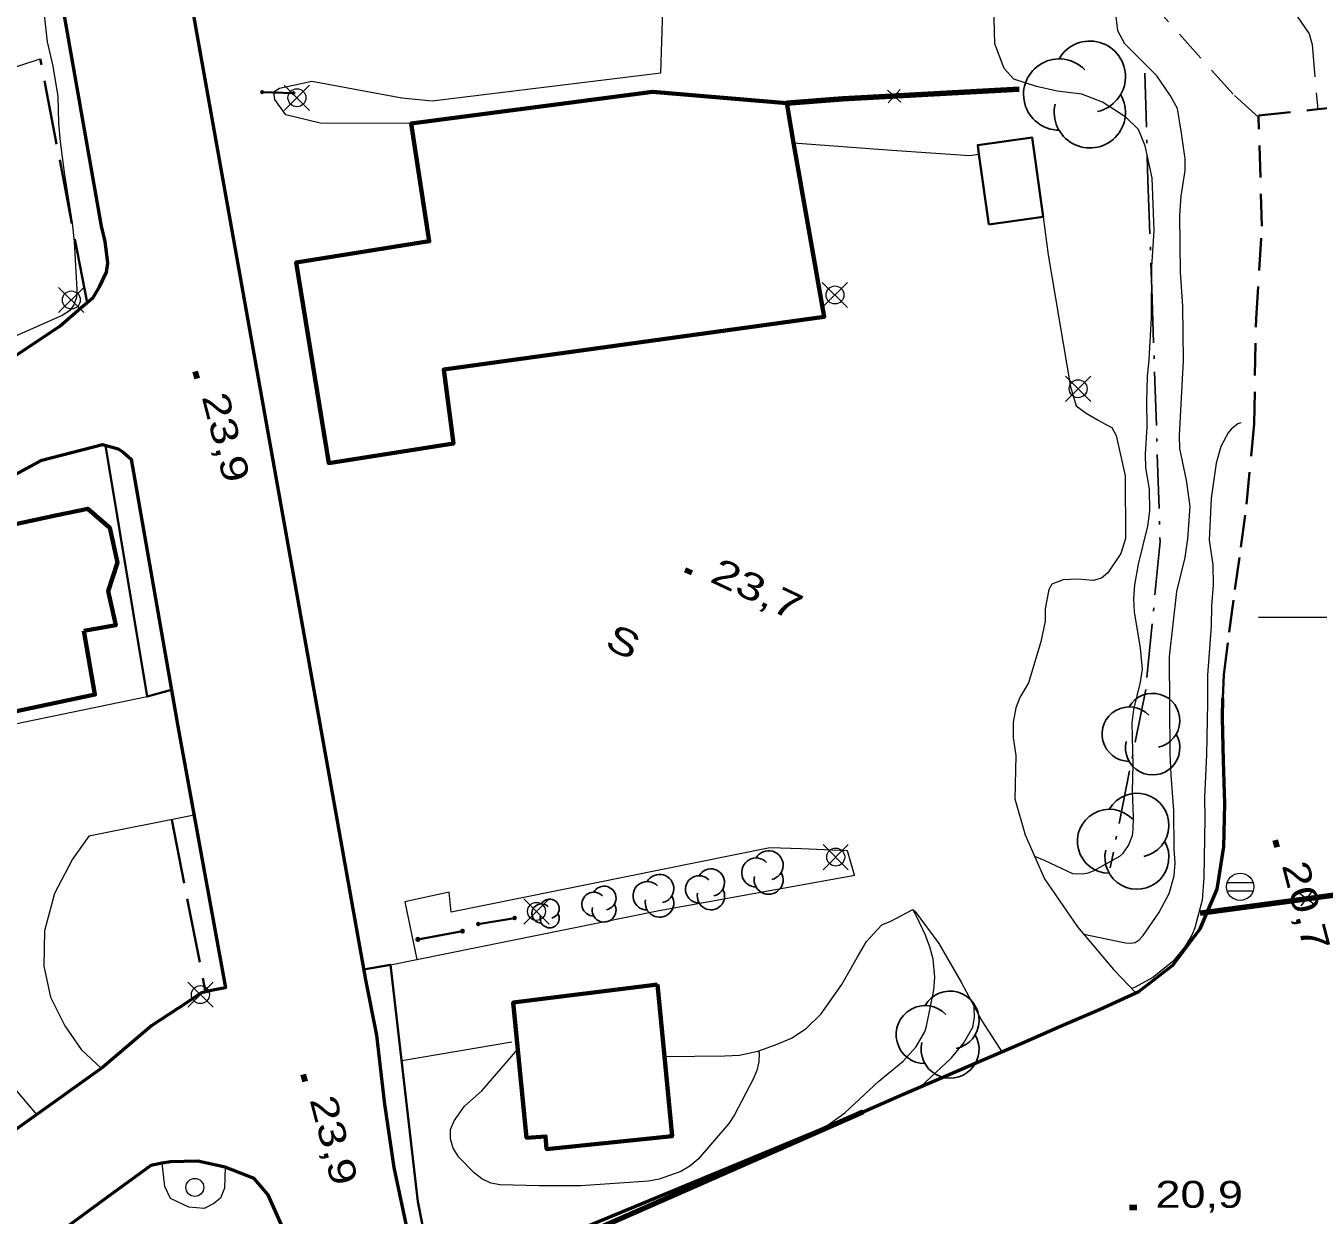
# Model space of a CAD drawing. Extents: x 356765 to 358572, y 5103174 to 5104650.
# Drawn here: x 358126.3 to 358198.3, y 5103866.6 to 5103933 of the extents above; entities that cross this region are included whole.
import ezdxf

# ---------------------------------------------------------------- set-up
doc = ezdxf.new("R2010")
doc.units = 0
doc.header["$LTSCALE"] = 0.6
for name, pattern in [('DOT_DASHED', [7.7, 5, -1.2, 0.3, -1.2]), ('LONG_DASHED', [7.5, 6, -1.5]), ('MEDIUM_DASHED', [4.5, 3, -1.5])]:
    doc.linetypes.add(name, pattern=pattern)
for name, color, linetype, lineweight in [('19', 7, 'Continuous', 13), ('2', 7, 'Continuous', 13), ('21', 7, 'Continuous', 53), ('22', 7, 'Continuous', 35), ('3', 7, 'Continuous', 140), ('31', 7, 'Continuous', 70), ('36', 7, 'Continuous', 13), ('37', 7, 'Continuous', 13), ('41', 7, 'DOT_DASHED', 25), ('44', 7, 'Continuous', 25), ('52', 7, 'Continuous', 13), ('61', 7, 'Continuous', 13)]:
    doc.layers.add(name, color=color, linetype=linetype, lineweight=lineweight)

msp = doc.modelspace()

# ---------------------------------------------------------------- linework, layer by layer
at = {"layer": '19'}
for p, q in [((358118.69, 5103928.41), (358127.06, 5103931.13)), ((358116.73, 5103892.2), (358133.02, 5103895.57)), ((358153.36, 5103876.3), (358147.22, 5103875.26))]:
    msp.add_line(p, q, dxfattribs=at)
at = {"layer": '19', "linetype": 'MEDIUM_DASHED'}
msp.add_lwpolyline([(358195.01, 5103927.88), (358193.59, 5103929.16), (358189.38, 5103933.88), (358186.57, 5103937.72), (358183.92, 5103941.17), (358183.02, 5103942.56), (358188.33, 5103945.96), (358190.74, 5103942.13), (358193.44, 5103938.26), (358196.24, 5103934.6), (358197.19, 5103933.48), (358197.84, 5103932.52), (358198, 5103931.93), (358198.31, 5103928.32)], dxfattribs=at)
at = {"layer": '19'}
for points in [[(358147.75, 5103927.53), (358142.67, 5103927.54), (358140.76, 5103928.02), (358140.15, 5103928.86), (358140.09, 5103929.29), (358140.41, 5103929.5), (358142.21, 5103929.88), (358147.22, 5103928.95), (358148.92, 5103928.79), (358161.67, 5103930.35), (358161.79, 5103933.84)], [(358181.41, 5103889.86), (358181.99, 5103887.86), (358183.07, 5103885.41), (358184.91, 5103882.73), (358186.92, 5103880.35), (358188.17, 5103879.05)], [(358135.64, 5103888.95), (358129.78, 5103887.78), (358128.87, 5103886.51), (358127.85, 5103884.58), (358127.3, 5103882.5), (358127.27, 5103880.53), (358127.63, 5103878.8), (358128.43, 5103877.21), (358129.34, 5103875.88), (358130.47, 5103874.83)], [(358126.88, 5103872.26), (358125.64, 5103873.71), (358124.42, 5103875.7), (358123.62, 5103878.32), (358123.38, 5103880.55), (358123.28, 5103882.5), (358123.69, 5103884.76), (358124.26, 5103886.33), (358120.26, 5103885.54)], [(358146.6, 5103880.61), (358148.07, 5103880.9), (358161.58, 5103883.63), (358172.49, 5103885.61)], [(358161.87, 5103875.49), (358165.25, 5103875.54), (358166.06, 5103875.58), (358167.08, 5103875.8), (358168.06, 5103876.14), (358168.97, 5103876.52), (358169.77, 5103877.06), (358170.62, 5103877.87), (358171.76, 5103879.51), (358172.63, 5103881.01), (358173.14, 5103881.91), (358173.99, 5103882.84), (358174.5, 5103883.04), (358175.72, 5103883.7), (358175.85, 5103883.59), (358177.18, 5103881.79), (358178.43, 5103879.65), (358179.58, 5103877.49), (358180.7, 5103875.76)], [(358137.38, 5103869.33), (358137.33, 5103868.16), (358137.11, 5103867.59), (358136.75, 5103867.3), (358136.2, 5103867.02), (358135.35, 5103867.1), (358134.33, 5103867.57), (358134.02, 5103868.24), (358133.86, 5103869.54)]]:
    msp.add_lwpolyline(points, dxfattribs=at)
at = {"layer": '2'}
for points in [[(358126.07, 5103940.74), (358126.36, 5103939.5), (358126.51, 5103937.69), (358126.69, 5103936.37), (358127.23, 5103934.08), (358127.45, 5103932.09), (358127.77, 5103930.73), (358128.05, 5103929.04), (358128.09, 5103927.55), (358128.17, 5103926.51), (358128.39, 5103924.8), (358128.85, 5103921.97), (358128.96, 5103920.94), (358129.1, 5103918.26), (358129.08, 5103917.82), (358128.94, 5103917.42), (358128.69, 5103917.08), (358128.29, 5103916.82), (358125.39, 5103915.53)], [(358182.52, 5103886.66), (358183.06, 5103886.45), (358184.63, 5103885.71), (358185.21, 5103885.68), (358185.51, 5103885.74), (358185.8, 5103885.86), (358187.28, 5103886.67), (358187.46, 5103886.84), (358187.75, 5103887.26), (358187.97, 5103887.82), (358188.01, 5103888.15), (358188.03, 5103888.86), (358187.97, 5103890.29), (358188.02, 5103891.76), (358187.96, 5103894.11), (358188.06, 5103894.84), (358188.43, 5103896.37), (358188.53, 5103897.09), (358188.43, 5103898.26), (358188.09, 5103900.3), (358188.06, 5103901.04), (358188.11, 5103901.8), (358188.31, 5103902.96), (358188.83, 5103905.08), (358188.95, 5103905.91), (358188.92, 5103907.13), (358188.73, 5103908.32), (358188.7, 5103909.09), (358188.8, 5103910.61), (358188.77, 5103912.01), (358188.81, 5103913.41), (358188.91, 5103914.37), (358189.03, 5103916.69), (358189.05, 5103919.55), (358189.19, 5103921.55), (358189.07, 5103924.49), (358188.69, 5103926.29), (358188.31, 5103927.19), (358187.61, 5103927.88), (358186.3, 5103928.72), (358185.16, 5103929.16), (358183.77, 5103929.34), (358182.63, 5103929.59), (358181.37, 5103930), (358180.82, 5103930.6), (358180.31, 5103931.98), (358180.21, 5103935.5)], [(358185.26, 5103882.32), (358187.59, 5103881.84), (358187.86, 5103881.82), (358188.12, 5103881.86), (358188.35, 5103882.01), (358188.58, 5103882.24), (358189.45, 5103883.5), (358190.02, 5103884.59), (358190.3, 5103885.58), (358190.35, 5103886.29), (358190.3, 5103887.05), (358190.29, 5103889.22), (358190.13, 5103891.19), (358190.08, 5103892.42), (358190.05, 5103897.78), (358190.45, 5103901.42), (358190.91, 5103903.32), (358191.07, 5103904.36), (358191.19, 5103906.16), (358190.99, 5103907.63), (358190.62, 5103909.4), (358190.6, 5103910.12), (358190.82, 5103914.32), (358190.78, 5103917.34), (358190.65, 5103919.24), (358190.61, 5103922.4), (358190.7, 5103923.48), (358190.91, 5103924.91), (358190.92, 5103925.55), (358190.72, 5103926.98), (358190.48, 5103928.36), (358190.09, 5103929.07), (358189.33, 5103930.19), (358187.56, 5103931.98), (358187.17, 5103932.69), (358186.92, 5103934.72)], [(358194.03, 5103910.84), (358193.85, 5103910.78), (358193.48, 5103910.48), (358193.31, 5103910.28), (358192.91, 5103909.51), (358192.65, 5103908.59), (358192.36, 5103906.63), (358192.25, 5103904.3), (358192.46, 5103902.91), (358192.47, 5103901.8), (358192.38, 5103900.61), (358192.36, 5103899.5), (358192.16, 5103896.76), (358192.17, 5103895.22), (358192.1, 5103892.34), (358191.99, 5103889.94), (358192.01, 5103888.79), (358191.95, 5103885.47), (358191.87, 5103884.22), (358191.46, 5103882.67), (358191.29, 5103882.26), (358190.88, 5103881.59), (358190.21, 5103880.78), (358189.11, 5103879.91), (358188.13, 5103879.37), (358187.94, 5103879.28)], [(358170.8, 5103871.53), (358171.94, 5103872.36), (358173.84, 5103874.13), (358175.19, 5103875.24), (358175.89, 5103876.01), (358176.39, 5103876.88), (358176.49, 5103877.18), (358176.9, 5103879.2), (358176.95, 5103879.92), (358176.86, 5103880.93), (358176.67, 5103881.61), (358176.41, 5103882.3), (358175.95, 5103883.29), (358175.72, 5103883.7)], [(358176.15, 5103873.8), (358177.89, 5103875.42), (358178.58, 5103876.26), (358179.07, 5103877.13), (358179.16, 5103877.68), (358179.15, 5103878.22), (358179.14, 5103878.32)], [(358167.12, 5103875.81), (358167.15, 5103875.68), (358167.14, 5103875.2), (358167.02, 5103874.72), (358166.83, 5103874.24), (358165.79, 5103872.24), (358165.46, 5103871.76), (358163.75, 5103869.78), (358163.3, 5103869.38), (358162.79, 5103869.09), (358161.59, 5103868.65), (358160.99, 5103868.54), (358157.21, 5103868.29), (358154.89, 5103868.28), (358152.72, 5103868.34), (358152.19, 5103868.43), (358151.7, 5103868.67), (358151.27, 5103869.01), (358150.4, 5103869.88), (358150.1, 5103870.38), (358149.94, 5103870.9), (358149.95, 5103871.42), (358150.14, 5103871.9), (358150.73, 5103872.73), (358151.69, 5103873.59), (358153.7, 5103875.9)]]:
    msp.add_lwpolyline(points, dxfattribs=at)
at = {"layer": '21', "linetype": 'LONG_DASHED', "lineweight": 35}
for p, q in [((358129.68, 5103917.54), (358127.06, 5103931.13)), ((358134.4, 5103888.7), (358136.28, 5103879.09))]:
    msp.add_line(p, q, dxfattribs=at)
at = {"layer": '21'}
for points in [[(358125.68, 5103987.94), (358128.72, 5103970.5), (358132.36, 5103950.99), (358132.62, 5103949.63), (358135.1, 5103936.38), (358145.2, 5103879.78), (358145.82, 5103876.69), (358146.26, 5103872.83), (358146.78, 5103869.3), (358147.41, 5103866.34), (358147.77, 5103864.74), (358148.22, 5103864.25), (358148.97, 5103863.83), (358149.54, 5103863.59), (358150.67, 5103863.58), (358152.01, 5103863.73), (358172.96, 5103872.42)], [(358129.33, 5103917.24), (358130.01, 5103917.82), (358130.37, 5103918.41), (358130.75, 5103919.24), (358130.84, 5103919.74), (358130.68, 5103920.94), (358130.47, 5103921.8), (358126.57, 5103944.02), (358124.42, 5103956.36)], [(358123.78, 5103913.32), (358128.16, 5103916.22), (358129.33, 5103917.24)], [(358113.05, 5103901.09), (358127.15, 5103908.76), (358130.53, 5103909.62), (358131.41, 5103909.38), (358131.69, 5103909.19), (358132.13, 5103908.8), (358134.72, 5103894.01), (358137.4, 5103879.33), (358136.78, 5103879.22), (358136.05, 5103879.04), (358134.73, 5103878.17), (358133.29, 5103877.23), (358130.54, 5103874.88), (358118.06, 5103865.98)], [(358172.96, 5103872.42), (358175.16, 5103873.37), (358177.36, 5103874.33), (358179.56, 5103875.28), (358181.77, 5103876.23), (358183.97, 5103877.18), (358186.17, 5103878.13), (358188.17, 5103879.05), (358188.34, 5103879.13), (358190.22, 5103880.59), (358191.75, 5103882.61), (358192.7, 5103884.82), (358193.07, 5103887.18), (358193.12, 5103889.58), (358193.05, 5103891.99), (358192.99, 5103894.38), (358193.02, 5103895.48)], [(358120.96, 5103778.05), (358127.09, 5103786.09), (358129.93, 5103790.82), (358131.23, 5103794.13), (358133.08, 5103800.25), (358135.88, 5103809.47), (358138.49, 5103823.05), (358139.96, 5103833.47), (358140.74, 5103847.91), (358140.51, 5103866.11), (358139.78, 5103867.78), (358138.99, 5103868.69), (358137.38, 5103869.33), (358135.86, 5103869.66), (358134.32, 5103869.63), (358133.86, 5103869.54), (358133.23, 5103869.42), (358130.7, 5103867.57), (358110.36, 5103852.63)]]:
    msp.add_lwpolyline(points, dxfattribs=at)
at = {"layer": '21', "linetype": 'MEDIUM_DASHED', "lineweight": 35}
msp.add_lwpolyline([(358193.02, 5103895.48), (358193.07, 5103896.78), (358193.37, 5103899.16), (358193.69, 5103901.54), (358194.02, 5103903.91), (358194.34, 5103906.29), (358194.76, 5103910.77), (358194.87, 5103916.64), (358195.2, 5103921.81), (358195.01, 5103927.88), (358195.01, 5103927.97), (358198.31, 5103928.32), (358202.02, 5103928.7), (358202.19, 5103928.72), (358202.27, 5103919.54), (358201.72, 5103912.57), (358201.55, 5103910.52), (358201.57, 5103902.59), (358201.56, 5103897.64), (358201.16, 5103895.3)], dxfattribs=at)
at = {"layer": '22'}
for points in [[(358130.71, 5103909.57), (358133.02, 5103895.57), (358134.38, 5103895.94)], [(358145.1, 5103880.34), (358146.6, 5103880.61), (358148.13, 5103867.41), (358148.57, 5103865.15), (358149.41, 5103864.22), (358149.96, 5103863.94), (358150.47, 5103863.58)]]:
    msp.add_lwpolyline(points, dxfattribs=at)
at = {"layer": '3'}
for p, q in [((358135.7, 5103913.69), (358135.81, 5103913.3)), ((358163.04, 5103902.64), (358163.4, 5103902.47)), ((358195.94, 5103887.56), (358196.05, 5103887.17)), ((358141.72, 5103874.49), (358141.83, 5103874.1)), ((358187.82, 5103867.08), (358188.22, 5103867.08))]:
    msp.add_line(p, q, dxfattribs=at)
at = {"layer": '31'}
for points in [[(358141.34, 5103919.78), (358141.34, 5103919.78), (358143.15, 5103908.59), (358150.11, 5103909.68), (358149.57, 5103913.8), (358170.79, 5103916.75), (358169.08, 5103926.45), (358168.7, 5103928.66), (358161.21, 5103929.3), (358147.75, 5103927.53), (358148.76, 5103920.96), (358141.34, 5103919.78)], [(358129.49, 5103899.23), (358131.27, 5103899.55), (358130.86, 5103901.44), (358131.37, 5103903.04), (358130.95, 5103904.97), (358129.71, 5103906.04), (358127.91, 5103905.67), (358119.47, 5103903.84), (358115.2, 5103901.13), (358107.28, 5103895.65), (358114.86, 5103882.13), (358120.57, 5103885.21), (358115.17, 5103895.34), (358116.43, 5103895.67), (358116.86, 5103893.55), (358117.48, 5103893.16), (358120.26, 5103893.74), (358119.7, 5103894.88), (358121.09, 5103895.25), (358121.19, 5103893.79), (358130.11, 5103895.68)], [(358161.49, 5103879.51), (358161.87, 5103875.49), (358162.3, 5103871.05), (358155.3, 5103870.33), (358155.25, 5103871.04), (358154.19, 5103870.97), (358153.44, 5103878.5), (358161.49, 5103879.51)]]:
    msp.add_lwpolyline(points, close=True, dxfattribs=at)
at = {"layer": '31', "lineweight": 35}
msp.add_lwpolyline([(358179.97, 5103921.9), (358179.41, 5103925.82), (358179.35, 5103926.32), (358182.38, 5103926.75), (358183, 5103922.33), (358179.97, 5103921.9)], close=True, dxfattribs=at)
at = {"layer": '36'}
for p, q in [((358142.08, 5103928.25), (358140.67, 5103929.66)), ((358140.67, 5103928.25), (358142.08, 5103929.66)), ((358129.5, 5103916.98), (358128.09, 5103918.39)), ((358128.09, 5103916.98), (358129.5, 5103918.39)), ((358172.09, 5103917.26), (358170.68, 5103918.67)), ((358170.68, 5103917.26), (358172.09, 5103918.67)), ((358185.65, 5103912.03), (358184.24, 5103913.44)), ((358184.24, 5103912.03), (358185.65, 5103913.44)), ((358172.13, 5103885.91), (358170.72, 5103887.32)), ((358170.72, 5103885.91), (358172.13, 5103887.32)), ((358194.7, 5103885.19), (358193.25, 5103885.19)), ((358155.44, 5103882.88), (358154.03, 5103884.29)), ((358154.03, 5103882.88), (358155.44, 5103884.29)), ((358193.25, 5103884.73), (358194.7, 5103884.73)), ((358136.7, 5103878.24), (358135.29, 5103879.65)), ((358135.29, 5103878.24), (358136.7, 5103879.65))]:
    msp.add_line(p, q, dxfattribs=at)
at = {"layer": '36', "lineweight": 35}
for p, q in [((358141.18, 5103929.22), (358139.44, 5103929.28)), ((358151.49, 5103882.88), (358153.52, 5103883.22)), ((358148.12, 5103882.03), (358150.61, 5103882.49))]:
    msp.add_line(p, q, dxfattribs=at)
for centre, radius in [((358139.4417, 5103929.2799), 0.058), ((358141.182, 5103929.22), 0.058), ((358151.493, 5103882.8797), 0.0686), ((358153.5227, 5103883.2196), 0.0686), ((358148.1224, 5103882.0295), 0.0844), ((358150.6123, 5103882.4895), 0.0844)]:
    msp.add_circle(centre, radius, dxfattribs=at)
at = {"layer": '36'}
for centre, radius in [((358141.379, 5103928.9641), 0.5), ((358128.7968, 5103917.6874), 0.5), ((358171.3868, 5103917.9674), 0.5), ((358184.9468, 5103912.7374), 0.5), ((358171.4268, 5103886.6174), 0.5), ((358193.9825, 5103884.9642), 0.7588), ((358154.7368, 5103883.5874), 0.5), ((358135.9968, 5103878.9474), 0.5), ((358135.684, 5103868.1961), 0.5)]:
    msp.add_circle(centre, radius, dxfattribs=at)
at = {"layer": '37'}
for p, q in [((358175.06, 5103928.72), (358174.31, 5103929.39)), ((358174.35, 5103928.68), (358175.02, 5103929.43)), ((358175.68, 5103929.11), (358180.68, 5103929.39)), ((358180.68, 5103929.39), (358181.66, 5103929.44)), ((358191.75, 5103883.49), (358196.71, 5103884.16)), ((358198.09, 5103883.99), (358197.3, 5103884.59)), ((358197.39, 5103883.89), (358198, 5103884.69))]:
    msp.add_line(p, q, dxfattribs=at)
at = {"layer": '37', "lineweight": 90}
msp.add_line((358172.96, 5103872.42), (358154.84, 5103864.45), dxfattribs=at)
at = {"layer": '37', "lineweight": 158}
for points in [[(358168.7, 5103928.66), (358171.82, 5103928.9), (358181.66, 5103929.44)], [(358191.75, 5103883.49), (358200.45, 5103884.66), (358206.31, 5103885.42), (358219.87, 5103887.6), (358221.2, 5103887.85)]]:
    msp.add_lwpolyline(points, dxfattribs=at)
at = {"layer": '37'}
msp.add_lwpolyline([(358168.7, 5103928.66), (358171.82, 5103928.9), (358173.69, 5103929)], dxfattribs=at)
at = {"layer": '41'}
msp.add_lwpolyline([(358188.67, 5103930.33), (358188.84, 5103924.37), (358189.06, 5103918.3), (358189.52, 5103904.22), (358188.72, 5103895.96), (358186.74, 5103886.01)], dxfattribs=at)
at = {"layer": '44'}
for centre, radius, start, end in [((358185.6004, 5103930.1393), 1.9882, 282.26917, 149.72626), ((358183.8905, 5103929.1452), 1.9882, 44.11537, 269.80396), ((358185.6004, 5103928.151), 1.9882, 166.93686, 29.62122), ((358189.1037, 5103894.233), 1.5172, 282.26917, 149.72626), ((358187.7989, 5103893.4745), 1.5172, 44.11537, 269.80396), ((358189.1037, 5103892.7159), 1.5172, 166.93686, 29.62122), ((358188.2251, 5103888.3925), 1.7841, 282.26917, 149.72626), ((358186.6908, 5103887.5005), 1.7841, 44.11537, 269.80396), ((358188.2251, 5103886.6085), 1.7841, 166.93686, 29.62122), ((358166.9924, 5103885.7584), 0.8084, 44.11537, 269.80396), ((358167.6877, 5103886.1626), 0.8084, 282.26917, 149.72626), ((358161.6025, 5103884.8561), 0.796, 282.26917, 149.72626), ((358163.8134, 5103884.8173), 0.761, 44.11537, 269.80396), ((358164.4678, 5103885.1978), 0.761, 282.26917, 149.72626), ((358167.6877, 5103885.3541), 0.8084, 166.93686, 29.62122), ((358158.5085, 5103884.3285), 0.6667, 282.26917, 149.72626), ((358160.9179, 5103884.4581), 0.796, 44.11537, 269.80396), ((358155.473, 5103883.7391), 0.5339, 282.26917, 149.72626), ((358157.9351, 5103883.9951), 0.6667, 44.11537, 269.80396), ((358161.6025, 5103884.0601), 0.796, 166.93686, 29.62122), ((358164.4678, 5103884.4368), 0.761, 166.93686, 29.62122), ((358155.0138, 5103883.4721), 0.5339, 44.11537, 269.80396), ((358155.473, 5103883.2052), 0.5339, 166.93686, 29.62122), ((358158.5085, 5103883.6618), 0.6667, 166.93686, 29.62122), ((358177.8054, 5103877.5253), 1.6172, 282.26917, 149.72626), ((358176.4147, 5103876.7167), 1.6172, 44.11537, 269.80396), ((358177.8054, 5103875.9081), 1.6172, 166.93686, 29.62122)]:
    msp.add_arc(centre, radius, start, end, dxfattribs=at)
at = {"layer": '52'}
for points in [[(358169.08, 5103926.45), (358174.55, 5103926.05), (358178.91, 5103925.74), (358179.41, 5103925.82)], [(358183, 5103922.33), (358183.28, 5103920.21), (358184.53, 5103912.84), (358184.83, 5103911.78), (358185.39, 5103911.37), (358186.06, 5103910.99), (358186.52, 5103910.73), (358186.82, 5103910.57), (358187.07, 5103910.13), (358187.57, 5103907.87), (358187.59, 5103904.39), (358187.32, 5103903.55), (358186.61, 5103902.47), (358186.25, 5103902.17), (358185.78, 5103902.04), (358184.93, 5103902.12), (358184.12, 5103902.08), (358183.48, 5103901.84), (358183.32, 5103901.54), (358183.11, 5103900.47), (358183.11, 5103899.77), (358182.86, 5103898.63), (358182.17, 5103896.34), (358181.7, 5103895.52), (358181.48, 5103894.95), (358181.33, 5103894.15), (358181.32, 5103893.26), (358181.47, 5103892.29), (358181.41, 5103889.86)], [(358172.48, 5103885.61), (358172.09, 5103886.96), (358169.52, 5103887.08), (358167.76, 5103887.13), (358149.98, 5103883.54), (358149.87, 5103884.66), (358147.39, 5103884.13), (358148.07, 5103880.9)]]:
    msp.add_lwpolyline(points, dxfattribs=at)
at = {"layer": '61'}
msp.add_line((358195, 5103900), (358205, 5103900), dxfattribs=at)

# ---------------------------------------------------------------- texts
at = {"layer": '3'}
for s, rotation, width, p in [('23,9   ', 284.619, 1.3, (358136.06, 5103912.29)), ('23,7   ', 334.619, 1.35, (358164.34, 5103902.01)), ('20,7   ', 284.619, 1.3, (358196.3, 5103886.16)), ('23,9   ', 284.619, 1.3, (358142.08, 5103873.09))]:
    msp.add_text(s, height=1.5, rotation=rotation, dxfattribs=dict(at, width=width)).set_placement(p)
at = {"layer": '3', "width": 1.25}
msp.add_text('20,9   ', height=1.5, dxfattribs=at).set_placement((358189.26, 5103867.06))
at = {"layer": '52', "width": 1.3}
msp.add_text('S', height=1.5, rotation=334.69, dxfattribs=at).set_placement((358158.48, 5103898.32))

doc.saveas('drawing.dxf')
